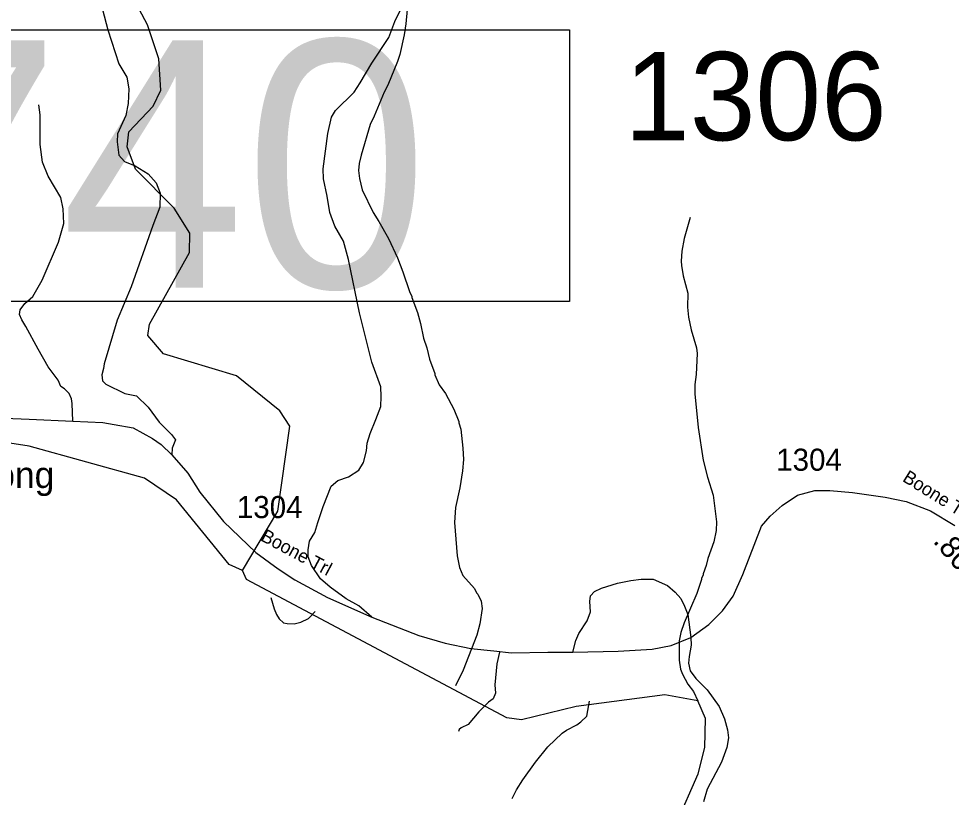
# Model space of a CAD drawing. Extents: x 1248224 to 1454986, y 825081 to 985870.
# Drawn here: x 1304859 to 1310144, y 887294 to 891703 of the extents above; entities that cross this region are included whole.
import ezdxf

# ---------------------------------------------------------------- set-up
doc = ezdxf.new("R2010")
doc.units = 0
for name, color, linetype in [('Exist Hydrographic Creek Single Shore', 7, 'Continuous'), ('Exist Hydrographic Misc Water Feature', 7, 'Continuous'), ('Exist Road Non-System Type 51', 7, 'Continuous'), ('Exist Road Primary US Structure Culvert Number Label', 7, 'Continuous'), ('Exist Road Secondary Mileage Hundredths English Label', 7, 'Continuous'), ('Exist Road Secondary Type 41 Attributed', 7, 'Continuous'), ('Exist Road Secondary Type 51 Attributed', 7, 'Continuous'), ('Exist Road Secondary Type 51 Label', 7, 'Continuous'), ('Exist Road Secondary Type 51 Number Label', 7, 'Continuous')]:
    doc.layers.add(name, color=color, linetype=linetype)

msp = doc.modelspace()

# ---------------------------------------------------------------- linework, layer by layer
at = {"layer": 'Exist Hydrographic Creek Single Shore'}
for points in [[(1306126.9, 888577.8), (1306052.9, 888612.1), (1305752.9, 888979.2), (1305571.9, 889101), (1304917.9, 889281.6), (1304609.9, 889330.4)], [(1308688.3, 885592.8), (1308540.7, 885614.8), (1308425, 885788.3), (1308390.3, 885996.5), (1308450.8, 886348.4), (1308562, 886795.6), (1308587, 887146.4), (1308710.1, 887426.1), (1308747, 887576.5), (1308751, 887740.5), (1308708, 887840.1), (1308521, 887873.2), (1308019, 887807.8), (1307709, 887731.9), (1307625, 887743.4), (1306150.9, 888528), (1306126.9, 888577.8)]]:
    msp.add_lwpolyline(points, dxfattribs=at)
at = {"layer": 'Exist Hydrographic Misc Water Feature'}
for points in [[(1306126.9, 888577.8), (1306326.9, 888915.1), (1306395.9, 889396.4), (1306340, 889482.8), (1306093.9, 889681.4), (1305679.9, 889804.7), (1305590.9, 889908.2), (1305600.9, 889973.7), (1305826.9, 890379.5), (1305829.9, 890487.8), (1305740.9, 890630.7), (1305520.9, 890851.7), (1305473.9, 890977.4), (1305483.9, 891062.6), (1305620.9, 891207.6), (1305664.8, 891298.7), (1305652.8, 891476.1), (1305589.9, 891667.9), (1305414.9, 891996.4)], [(1307060.7, 891754.7), (1307053.3, 891675), (1307044.6, 891611.1), (1307019.4, 891499.9), (1307006.3, 891460.3), (1306950.5, 891326), (1306929.4, 891286.6), (1306873.6, 891152.2), (1306850.3, 891105), (1306799.3, 890930.5), (1306788, 890882.8), (1306784.9, 890842.9), (1306789.7, 890798.8), (1306805.9, 890734.3), (1306868.3, 890606.6), (1306900.8, 890555.6), (1306954.1, 890458.1), (1307005.1, 890348.7), (1307036.9, 890269.8), (1307073.8, 890158.7), (1307087, 890130.4), (1307086.8, 890124.4), (1307118.5, 890039.5), (1307136.7, 889977), (1307152.4, 889894.5), (1307172.8, 889840), (1307187.1, 889775.6), (1307216.8, 889694.8), (1307216.6, 889686.8), (1307242.9, 889630), (1307277.6, 889581.1), (1307325.2, 889491.7), (1307353.2, 889422.9), (1307353, 889414.9), (1307363.9, 889378.6), (1307376.9, 889270.2), (1307379.1, 889206.3), (1307373.4, 889142.4), (1307358.6, 889046.8), (1307335.5, 888935.6), (1307329.1, 888849.8), (1307343.8, 888661.4), (1307358, 888595), (1307376.6, 888550.5), (1307442.7, 888476.6), (1307453.9, 888452.3), (1307461.7, 888444.1), (1307480.6, 888403.6), (1307485.5, 888363.4), (1307473, 888275.8), (1307455.2, 888212.4), (1307377.7, 888014.6), (1307334.5, 887925.8)], [(1308664.2, 890576.6), (1308630.8, 890457.7), (1308616.8, 890386.1), (1308613.2, 890330.2), (1308614.5, 890306.2), (1308624.9, 890247.9), (1308650.2, 890149.2), (1308649.9, 890069.2), (1308654.3, 890013.2), (1308670.3, 889940.7), (1308699.5, 889839.9), (1308704.6, 889807.7), (1308699.2, 889687.9), (1308691.6, 889632.2), (1308690.1, 889578.2), (1308708.8, 889387.7), (1308737.6, 889203), (1308762.9, 889106.3), (1308794.1, 889005.4), (1308813.8, 888852.9), (1308812.4, 888805), (1308798.7, 888741.3), (1308764, 888646.4), (1308754.9, 888606.7), (1308737.5, 888559.2), (1308737.3, 888551.2), (1308728.9, 888535.4), (1308728.6, 888527.4), (1308702.4, 888448.2), (1308629.7, 888282.4), (1308612.1, 888226.9), (1308602.7, 888179.2), (1308601.7, 888071.3), (1308610.2, 888019), (1308621.5, 887990.7), (1308651.9, 887933.8), (1308682.7, 887893), (1308708, 887840.1)], [(1306288.9, 888425.5), (1306306.9, 888361.5), (1306320, 888329.2), (1306335.4, 888304.7), (1306360.7, 888282), (1306380.6, 888277.4), (1306420.6, 888276.3), (1306458.8, 888285.2), (1306501.5, 888305.9), (1306539.4, 888345.7)], [(1307655.3, 887286.9), (1307680.7, 887336.1), (1307716.3, 887393.1), (1307787.2, 887493), (1307857.6, 887578.9), (1307939.8, 887656.5), (1307964.3, 887673.8), (1308021.2, 887704.2), (1308045.6, 887721.5), (1308078.5, 887752.5), (1308094.7, 887838.7)]]:
    msp.add_lwpolyline(points, dxfattribs=at)
at = {"layer": 'Exist Road Non-System Type 51'}
for points in [[(1305334.5, 891755.8), (1305364.3, 891639.8), (1305427.2, 891447.6), (1305473, 891373), (1305482.9, 891306.8), (1305479.6, 891223.9), (1305466.4, 891154.3), (1305420, 891051.6), (1305416.7, 891005.2), (1305426.7, 890930), (1305459.8, 890893.6), (1305519.4, 890870.4), (1305592.3, 890824), (1305638.6, 890774.3), (1305661.8, 890714.7), (1305658.5, 890635.1), (1305618.7, 890532.4), (1305496.2, 890184.5), (1305416.8, 889996.1), (1305344, 889748.9), (1305340.7, 889722.4), (1305330.8, 889685.9), (1305334.1, 889652.8), (1305354, 889632.9), (1305459.9, 889579.9), (1305526.1, 889566.7), (1305592.4, 889503.7), (1305655.3, 889417.6), (1305724.8, 889348), (1305748, 889318.2), (1305728.1, 889271.8), (1305727.5, 889232.6)], [(1306861.3, 888313.6), (1306786.4, 888377.7), (1306715.1, 888417.1), (1306624.2, 888483.4), (1306570.2, 888530.2), (1306518.6, 888606.4), (1306498.9, 888655.5), (1306498.9, 888694.9), (1306506.3, 888744.1), (1306538.2, 888793.2), (1306555.4, 888849.8), (1306584.9, 888940.7), (1306629.1, 889056.3), (1306668.5, 889088.3), (1306727.4, 889107.9), (1306786.4, 889147.3), (1306813.4, 889189.1), (1306830.6, 889255.4), (1306833.1, 889299.7), (1306850.3, 889353.8), (1306882.2, 889432.5), (1306911.6, 889507), (1306914.1, 889563.6), (1306911.6, 889617.6), (1306860, 889757.8), (1306791.2, 890038.1), (1306727.4, 890339.3), (1306700.4, 890442.6), (1306651.3, 890528.7), (1306621.8, 890604.9), (1306607, 890698.3), (1306587.4, 890796.6), (1306584.9, 890853.2), (1306612, 891052.3), (1306631.6, 891146.5), (1306653.7, 891183.4), (1306759.4, 891286.6), (1306793.8, 891340.7), (1306860.1, 891451.4), (1306955.9, 891596.4), (1306990.3, 891687.4), (1307022.2, 891753.8)], [(1305165.3, 889424.2), (1305161.9, 889523.6), (1305158.6, 889550.1), (1305145.4, 889579.9), (1305118.9, 889606.4), (1305099, 889619.7), (1305082.5, 889656.1), (1305026.2, 889732.3), (1304969.9, 889831.7), (1304900.4, 889961), (1304877.2, 889997.4), (1304864, 890027.2), (1304867.3, 890053.7), (1304893.8, 890090.2), (1304940.1, 890129.9), (1304993.1, 890222.7), (1305085.8, 890438.1), (1305115.6, 890544.1), (1305112.3, 890626.9), (1305099, 890689.9), (1305026.6, 890811.1), (1304993.5, 890890.6), (1304980.2, 890990), (1304980.2, 891082.7), (1304980.2, 891159), (1304973.6, 891215.3)], [(1307999.6, 888115.4), (1308016.8, 888182.7), (1308032.5, 888222.1), (1308079.8, 888293), (1308099.5, 888344.3), (1308095.6, 888403.4), (1308099.5, 888434.9), (1308123.1, 888458.6), (1308162.5, 888478.3), (1308253.1, 888505.9), (1308328, 888521.7), (1308387.1, 888529.6), (1308454, 888529.6), (1308536.8, 888494.1), (1308580.1, 888454.7), (1308611.6, 888419.2), (1308631.3, 888375.8), (1308651, 888328.5), (1308668.1, 888198.9)], [(1307584.3, 888116.1), (1307568.5, 888049.1), (1307556.7, 887930.9), (1307560.6, 887883.6), (1307548.8, 887852), (1307521.2, 887832.3), (1307466.1, 887777.1), (1307407, 887706.2), (1307367.6, 887686.5), (1307355.8, 887678.6), (1307351.6, 887667)]]:
    msp.add_lwpolyline(points, dxfattribs=at)
at = {"layer": 'Exist Road Primary US Structure Culvert Number Label'}
msp.add_lwpolyline([(1302692.1, 891640), (1307979.8, 891640), (1307979.8, 890101), (1302692.1, 890101)], close=True, dxfattribs=at)
at = {"layer": 'Exist Road Secondary Type 41 Attributed'}
msp.add_lwpolyline([(1308668.1, 888198.9), (1308670.1, 888155.5), (1308659.4, 888091.2), (1308655.1, 888052.7), (1308663.7, 888009.8), (1308695.8, 887967), (1308760, 887902.7), (1308828.5, 887808.4), (1308858.5, 887737.7), (1308875.6, 887675.6), (1308882, 887630.6), (1308871.3, 887574.9), (1308841.4, 887493.5), (1308760, 887339.2), (1308740.8, 887267.5)], dxfattribs=at)
at = {"layer": 'Exist Road Secondary Type 51 Attributed'}
for points in [[(1304412.8, 889455.7), (1304918.1, 889434.5), (1305165.3, 889424.2), (1305336, 889416.3), (1305401.2, 889404.2), (1305507.4, 889386), (1305616.7, 889325.2), (1305666.8, 889291.8), (1305727.5, 889232.6), (1305817, 889129.3), (1305885.3, 889021.5), (1306019.7, 888856.5), (1306203.3, 888680.4), (1306329.3, 888587.7), (1306424.2, 888524.7), (1306609.4, 888425.9), (1306861.3, 888313.6), (1307126.3, 888210.9), (1307276.5, 888166.8), (1307422.2, 888136.4), (1307552.7, 888122.8), (1307651.3, 888112.1), (1307858.5, 888115.4), (1307999.6, 888115.4), (1308256.9, 888121.4), (1308448.1, 888133.6), (1308557.3, 888153.3), (1308668.1, 888198.9)], [(1308668.1, 888198.9), (1308770.9, 888272.4), (1308846.8, 888349.8), (1308907.5, 888433.3), (1308962.1, 888556.4), (1309068.1, 888830.1), (1309118.1, 888886.3), (1309184.9, 888947.1), (1309272.9, 889004.8), (1309370.1, 889032.1), (1309455, 889032.1), (1309584, 889020), (1309769.2, 888992.6), (1309887.5, 888968.3), (1310027.1, 888916.7), (1310164.4, 888832.2)]]:
    msp.add_lwpolyline(points, dxfattribs=at)

# ---------------------------------------------------------------- texts
at = {"layer": 'Exist Hydrographic Creek Single Shore'}
msp.add_text('Prong', height=150, dxfattribs=at).set_placement((1304526, 889044.6))
at = {"layer": 'Exist Road Primary US Structure Culvert Number Label'}
msp.add_text('C740', height=1400, dxfattribs=at).set_placement((1302705.2, 890180.1))
at = {"layer": 'Exist Road Secondary Mileage Hundredths English Label'}
msp.add_text('.80', height=125, rotation=310.2916, dxfattribs=at).set_placement((1310036.5, 888741.8))
at = {"layer": 'Exist Road Secondary Type 51 Label'}
for rotation, p in [(328.0626, (1309862.5, 889087.2)), (331.9069, (1306225, 888750.7))]:
    msp.add_text('Boone Trl', height=75, rotation=rotation, dxfattribs=at).set_placement(p)
at = {"layer": 'Exist Road Secondary Type 51 Number Label'}
for s, height, p in [('1306', 500, (1308290.5, 891014.8)), ('1304', 125, (1309151.9, 889143.2)), ('1304', 125, (1306095.8, 888875))]:
    msp.add_text(s, height=height, dxfattribs=at).set_placement(p)

doc.saveas('drawing.dxf')
